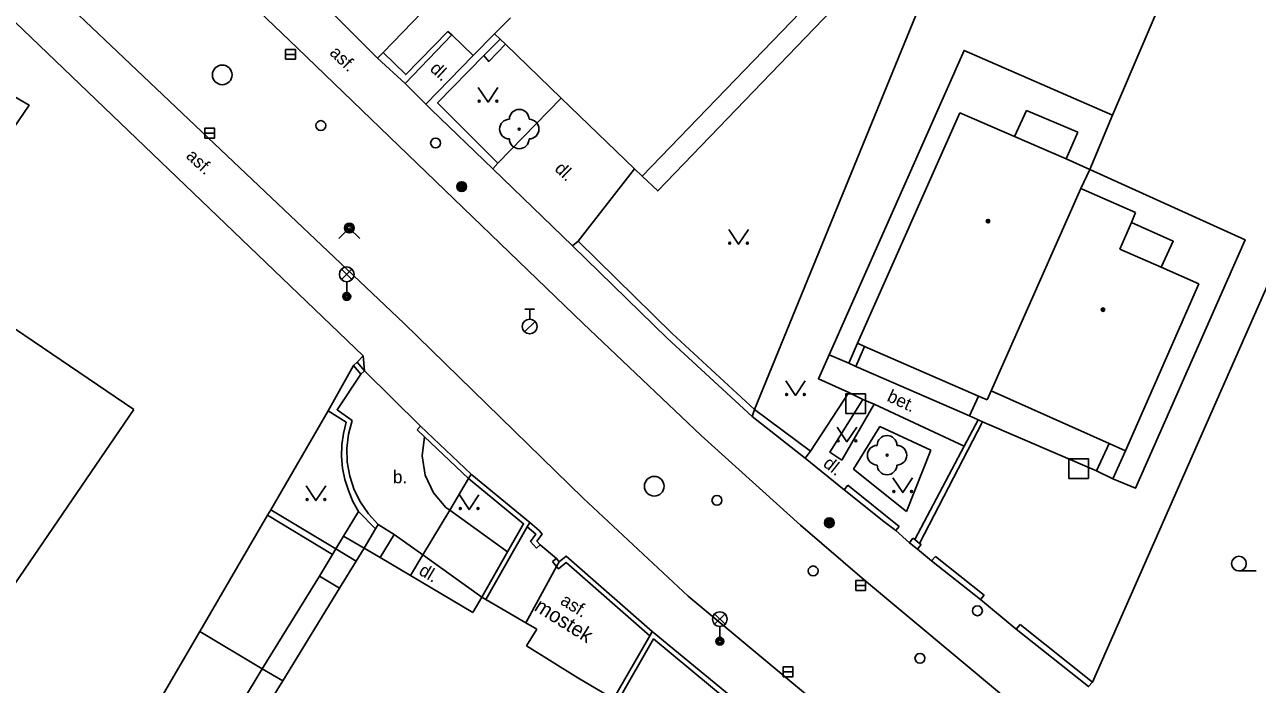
# Model space of a CAD drawing. Extents: x -600309 to -598967, y -1161267 to -1160292.
# Drawn here: x -600204.5 to -600141.8, y -1160491.6 to -1160458.1 of the extents above; entities that cross this region are included whole.
import ezdxf

# ---------------------------------------------------------------- set-up
doc = ezdxf.new("R2010")
doc.units = 0
for name, color, linetype in [('Level 10', 7, 'Continuous'), ('Level 11', 7, 'Continuous'), ('Level 22', 7, 'Continuous'), ('Level 25', 7, 'Continuous'), ('Level 26', 7, 'Continuous'), ('Level 27', 7, 'Continuous'), ('Level 28', 7, 'Continuous'), ('Level 31', 7, 'Continuous'), ('Level 33', 7, 'Continuous'), ('Level 36', 7, 'Continuous'), ('Level 39', 7, 'Continuous'), ('Level 40', 7, 'Continuous'), ('Level 41', 7, 'Continuous'), ('Level 5', 7, 'Continuous'), ('Level 7', 7, 'Continuous'), ('Level 8', 7, 'Continuous')]:
    doc.layers.add(name, color=color, linetype=linetype)

msp = doc.modelspace()

# ---------------------------------------------------------------- linework, layer by layer
at = {"layer": 'Level 10'}
for points in [[(-600130.99, -1160509.15), (-600139.44, -1160503.56), (-600147.26, -1160498.02), (-600154.8, -1160492.15), (-600161.77, -1160486.34), (-600165.04, -1160483.54), (-600170.09, -1160478.96), (-600176.09, -1160473.27), (-600190.6599, -1160459.23), (-600212.67, -1160438.18), (-600221.71, -1160429.76), (-600228.39, -1160423.74), (-600239.15, -1160414.63), (-600244.48, -1160410.12), (-600246.35, -1160408.54), (-600258.81, -1160398.4099), (-600274.98, -1160385.83), (-600282.26, -1160380.2)], [(-600116.15, -1160526.25), (-600126.1, -1160520.21), (-600138.76, -1160511.76), (-600151.84, -1160502.25), (-600159.7, -1160496.34), (-600170.75, -1160487.14), (-600176.1, -1160482.15), (-600185.2199, -1160473.25), (-600195.18, -1160463.81), (-600206.08, -1160453.49), (-600217.54, -1160442.6), (-600229.4099, -1160431.52), (-600247.87, -1160415.6599), (-600252.92, -1160411.68), (-600254.47, -1160410.46), (-600260.64, -1160405.59), (-600262.29, -1160404.29), (-600268.29, -1160399.56)]]:
    msp.add_lwpolyline(points, dxfattribs=at)
at = {"layer": 'Level 11'}
for points in [[(-600186.28, -1160459.48), (-600172.38, -1160445.08), (-600161.67, -1160455.4699), (-600172.3, -1160466.52), (-600173.1, -1160465.77)], [(-600182.79, -1160458.58), (-600182.99, -1160458.4099), (-600185.13, -1160460.6), (-600186.28, -1160459.48)], [(-600185.15, -1160461.05), (-600182.79, -1160458.58)], [(-600181.7, -1160459.63), (-600182.79, -1160458.58)], [(-600181.7, -1160459.63), (-600180.61, -1160458.52)], [(-600181.1599, -1160459.63), (-600180.33, -1160458.79)], [(-600186.57, -1160459.76), (-600186.28, -1160459.48)], [(-600180.05, -1160459.05), (-600180.9, -1160459.93), (-600181.1599, -1160459.63)], [(-600162.58, -1160475.28), (-600163.58, -1160474.86), (-600156.71, -1160459.37), (-600149.15, -1160462.67)], [(-600184.1, -1160462.11), (-600181.7, -1160459.63)], [(-600180.44, -1160465.1), (-600183.51, -1160462.04), (-600181.1599, -1160459.63)], [(-600205.35, -1160461.54), (-600204.3, -1160462.15), (-600205.1, -1160463.33)], [(-600177.21, -1160461.8), (-600180.44, -1160465.1)], [(-600154.14, -1160463.74), (-600151.51, -1160464.89)], [(-600180.44, -1160465.1), (-600180.69, -1160465.39)], [(-600173.49, -1160465.4), (-600176.35, -1160469.07)], [(-600149.13, -1160481.17), (-600147.98, -1160481.65), (-600142.4099, -1160469), (-600150.31, -1160465.42)], [(-600148.19, -1160468.12), (-600146.06, -1160469.08), (-600146.68, -1160470.4)], [(-600162.13, -1160474.26), (-600162.58, -1160475.28)], [(-600161.78, -1160474.44), (-600162.2199, -1160475.45)], [(-600187.3, -1160474.91), (-600187.23, -1160475.68)], [(-600163.58, -1160474.86), (-600164.12, -1160476.08), (-600162.58, -1160476.78), (-600161.87, -1160477.14), (-600161.28, -1160477.38), (-600156.71, -1160479.51)], [(-600162.2199, -1160475.45), (-600162.58, -1160475.28)], [(-600156.43, -1160477.9699), (-600162.2199, -1160475.45)], [(-600164.52, -1160479.77), (-600162.58, -1160476.78)], [(-600155.9699, -1160476.9699), (-600156.43, -1160477.9699)], [(-600162.94, -1160480.23), (-600163.54, -1160479.82), (-600161.87, -1160477.14)], [(-600162.94, -1160480.23), (-600161.28, -1160477.38)], [(-600192, -1160482.75), (-600189.07, -1160477.7199)], [(-600156, -1160478.17), (-600156.43, -1160477.9699)], [(-600156, -1160478.17), (-600155.77, -1160478.27), (-600149.9699, -1160480.76)], [(-600159.64, -1160482.83), (-600162.33, -1160480.68), (-600160.99, -1160478.51), (-600158.4, -1160479.71)], [(-600184.17, -1160479.04), (-600184.29, -1160480.01), (-600184.14, -1160480.99), (-600183.72, -1160481.88), (-600183.08, -1160482.63)], [(-600149.33, -1160479.37), (-600149.9699, -1160480.76)], [(-600159.64, -1160482.83), (-600158.4, -1160479.71)], [(-600148.5, -1160479.75), (-600149.13, -1160481.17)], [(-600149.9699, -1160480.76), (-600149.13, -1160481.17)], [(-600182.89, -1160482.77), (-600181.93, -1160481.16)], [(-600181.93, -1160481.16), (-600181.79, -1160480.94)], [(-600183.08, -1160482.63), (-600182.89, -1160482.77)], [(-600195.61, -1160488.95), (-600192.1599, -1160483.02)], [(-600192.1599, -1160483.02), (-600192, -1160482.75)], [(-600192.1599, -1160483.02), (-600188.85, -1160485.02)], [(-600188.68, -1160484.74), (-600192, -1160482.75)], [(-600187.53, -1160482.83), (-600188.29, -1160484.1)], [(-600184.26, -1160485.05), (-600182.89, -1160482.77)], [(-600182.89, -1160482.77), (-600179.95, -1160484.89)], [(-600186.6599, -1160483.7199), (-600187.24, -1160484.7)], [(-600185.71, -1160484.01), (-600186.53, -1160483.49)], [(-600160.19, -1160483.8), (-600160.01, -1160483.6)], [(-600188.29, -1160484.1), (-600188.68, -1160484.74)], [(-600187.24, -1160484.7), (-600188.29, -1160484.1)], [(-600185.71, -1160484.01), (-600186.43, -1160485.18)], [(-600184.26, -1160485.05), (-600185.71, -1160484.01)], [(-600188.85, -1160485.02), (-600189.52, -1160486.13)], [(-600188.68, -1160484.74), (-600188.85, -1160485.02)], [(-600188.68, -1160484.74), (-600187.65, -1160485.36)], [(-600184.89, -1160486.1), (-600184.26, -1160485.05)], [(-600181.25, -1160487.2), (-600184.26, -1160485.05)], [(-600177.45, -1160485.64), (-600179.02, -1160488.5)], [(-600177.32, -1160485.4), (-600177.45, -1160485.64)], [(-600189.52, -1160486.13), (-600192.43, -1160490.84)], [(-600188.5, -1160486.74), (-600189.52, -1160486.13)], [(-600198.86, -1160494.52), (-600195.61, -1160488.95)], [(-600195.61, -1160488.95), (-600192.43, -1160490.84)], [(-600192.43, -1160490.84), (-600194.59, -1160494.43)], [(-600192.43, -1160490.84), (-600191.39, -1160491.46)]]:
    msp.add_lwpolyline(points, dxfattribs=at)
at = {"layer": 'Level 22'}
for centre in [(-600179.35, -1160463.37), (-600160.63, -1160479.97)]:
    msp.add_circle(centre, 0.05, dxfattribs=at)
for centre, start, end in [((-600179.35, -1160462.87), 0, 180), ((-600179.85, -1160463.37), 90, 270), ((-600178.85, -1160463.37), 270, 90), ((-600179.35, -1160463.87), 180, 0), ((-600160.63, -1160479.47), 0, 180), ((-600161.13, -1160479.97), 90, 270), ((-600160.13, -1160479.97), 270, 90), ((-600160.63, -1160480.47), 180, 0)]:
    msp.add_arc(centre, 0.5, start, end, dxfattribs=at)
at = {"layer": 'Level 25'}
for centre, radius in [((-600182.28, -1160466.3), 0.25), ((-600182.28, -1160466.3), 0.2), ((-600182.28, -1160466.3), 0.15), ((-600182.28, -1160466.3), 0.1), ((-600182.28, -1160466.3), 0.05), ((-600163.57, -1160483.4099), 0.25), ((-600163.57, -1160483.4099), 0.2), ((-600163.57, -1160483.4099), 0.15), ((-600163.57, -1160483.4099), 0.1), ((-600163.57, -1160483.4099), 0.05)]:
    msp.add_circle(centre, radius, dxfattribs=at)
at = {"layer": 'Level 26'}
for points in [[(-600162.73, -1160477.85), (-600161.73, -1160477.85), (-600161.73, -1160476.85), (-600162.73, -1160476.85)], [(-600151.38, -1160481.15), (-600150.38, -1160481.15), (-600150.38, -1160480.15), (-600151.38, -1160480.15)]]:
    msp.add_lwpolyline(points, close=True, dxfattribs=at)
at = {"layer": 'Level 27'}
for p, q in [((-600191.24, -1160459.57), (-600190.74, -1160459.57)), ((-600195.36, -1160463.58), (-600194.86, -1160463.58)), ((-600162.2199, -1160486.6), (-600161.7199, -1160486.6)), ((-600165.92, -1160491), (-600165.42, -1160491))]:
    msp.add_line(p, q, dxfattribs=at)
for points in [[(-600191.24, -1160459.82), (-600190.74, -1160459.82), (-600190.74, -1160459.32), (-600191.24, -1160459.32)], [(-600195.36, -1160463.83), (-600194.86, -1160463.83), (-600194.86, -1160463.33), (-600195.36, -1160463.33)], [(-600162.2199, -1160486.85), (-600161.7199, -1160486.85), (-600161.7199, -1160486.35), (-600162.2199, -1160486.35)], [(-600165.92, -1160491.25), (-600165.42, -1160491.25), (-600165.42, -1160490.75), (-600165.92, -1160490.75)]]:
    msp.add_lwpolyline(points, close=True, dxfattribs=at)
for centre in [(-600194.4699, -1160460.61), (-600172.48, -1160481.55)]:
    msp.add_circle(centre, 0.5, dxfattribs=at)
at = {"layer": 'Level 28'}
for p, q in [((-600179.07, -1160472.545), (-600178.57, -1160472.545)), ((-600178.82, -1160473.045), (-600178.82, -1160472.545)), ((-600179.078, -1160473.692), (-600178.548, -1160473.162))]:
    msp.add_line(p, q, dxfattribs=at)
for centre, radius in [((-600189.45, -1160463.19), 0.25), ((-600178.82, -1160473.42), 0.375), ((-600169.29, -1160482.27), 0.25), ((-600164.39, -1160485.86), 0.25), ((-600158.96, -1160490.31), 0.25)]:
    msp.add_circle(centre, radius, dxfattribs=at)
at = {"layer": 'Level 31'}
msp.add_lwpolyline([(-600188.53, -1160468.9399), (-600188, -1160468.4099), (-600187.47, -1160468.9399)], dxfattribs=at)
for centre, radius in [((-600183.61, -1160464.08), 0.25), ((-600188, -1160468.4099), 0.25), ((-600188, -1160468.4099), 0.18), ((-600188, -1160468.4099), 0.11), ((-600156.03, -1160487.89), 0.25)]:
    msp.add_circle(centre, radius, dxfattribs=at)
at = {"layer": 'Level 33'}
for p, q in [((-600188.395, -1160471.03), (-600187.865, -1160470.5)), ((-600188.395, -1160470.5), (-600187.865, -1160471.03)), ((-600188.13, -1160471.14), (-600188.13, -1160471.89)), ((-600169.405, -1160488.58), (-600168.875, -1160488.05)), ((-600169.405, -1160488.05), (-600168.875, -1160488.58)), ((-600169.14, -1160488.69), (-600169.14, -1160489.44))]:
    msp.add_line(p, q, dxfattribs=at)
for centre, radius in [((-600188.13, -1160470.765), 0.375), ((-600188.13, -1160471.89), 0.2), ((-600188.13, -1160471.89), 0.1445), ((-600188.13, -1160471.89), 0.0876), ((-600169.14, -1160488.315), 0.375), ((-600169.14, -1160489.44), 0.2), ((-600169.14, -1160489.44), 0.1445), ((-600169.14, -1160489.44), 0.0876)]:
    msp.add_circle(centre, radius, dxfattribs=at)
at = {"layer": 'Level 36'}
msp.add_line((-600142.7199, -1160485.865), (-600141.8449, -1160485.865), dxfattribs=at)
for points in [[(-600181.44, -1160461.25), (-600180.94, -1160462), (-600180.44, -1160461.25)], [(-600168.69, -1160468.48), (-600168.19, -1160469.23), (-600167.69, -1160468.48)], [(-600165.79, -1160476.18), (-600165.29, -1160476.93), (-600164.79, -1160476.18)], [(-600163.17, -1160478.54), (-600162.67, -1160479.29), (-600162.17, -1160478.54)], [(-600160.33, -1160481.12), (-600159.83, -1160481.87), (-600159.33, -1160481.12)], [(-600190.2, -1160481.53), (-600189.7, -1160482.28), (-600189.2, -1160481.53)], [(-600182.4, -1160481.99), (-600181.9, -1160482.74), (-600181.4, -1160481.99)]]:
    msp.add_lwpolyline(points, dxfattribs=at)
for centre, radius in [((-600181.3902, -1160461.9498), 0.05), ((-600180.4908, -1160461.9498), 0.05), ((-600168.6402, -1160469.1798), 0.05), ((-600167.7408, -1160469.1798), 0.05), ((-600165.7402, -1160476.8798), 0.05), ((-600164.8408, -1160476.8798), 0.05), ((-600163.1202, -1160479.2398), 0.05), ((-600162.2208, -1160479.2398), 0.05), ((-600160.2802, -1160481.8198), 0.05), ((-600159.3808, -1160481.8198), 0.05), ((-600190.1502, -1160482.2298), 0.05), ((-600189.2508, -1160482.2298), 0.05), ((-600182.3502, -1160482.6898), 0.05), ((-600181.4508, -1160482.6898), 0.05), ((-600142.72, -1160485.4899), 0.375)]:
    msp.add_circle(centre, radius, dxfattribs=at)
at = {"layer": 'Level 39'}
for centre, radius in [((-600155.49, -1160468.06), 0.09), ((-600155.49, -1160468.06), 0.0398), ((-600149.64, -1160472.56), 0.09), ((-600149.64, -1160472.56), 0.0398)]:
    msp.add_circle(centre, radius, dxfattribs=at)
at = {"layer": 'Level 5'}
for points in [[(-600163.15, -1160455.45), (-600173.1, -1160465.77)], [(-600180.61, -1160458.52), (-600179.8, -1160457.7)], [(-600180.33, -1160458.79), (-600180.61, -1160458.52)], [(-600180.05, -1160459.05), (-600180.33, -1160458.79)], [(-600177.21, -1160461.8), (-600180.05, -1160459.05)], [(-600177.21, -1160461.8), (-600173.49, -1160465.4)], [(-600162.13, -1160474.26), (-600156.93, -1160462.55)], [(-600156.93, -1160462.55), (-600154.14, -1160463.74)], [(-600154.14, -1160463.74), (-600153.53, -1160462.43)], [(-600153.53, -1160462.43), (-600150.92, -1160463.52)], [(-600150.92, -1160463.52), (-600151.51, -1160464.89)], [(-600151.51, -1160464.89), (-600150.31, -1160465.42)], [(-600173.1, -1160465.77), (-600173.49, -1160465.4)], [(-600150.31, -1160465.42), (-600150.76, -1160466.39)], [(-600150.76, -1160466.39), (-600155.33, -1160476.69)], [(-600150.76, -1160466.39), (-600147.99, -1160467.62)], [(-600147.99, -1160467.62), (-600148.19, -1160468.12)], [(-600148.19, -1160468.12), (-600148.79, -1160469.48)], [(-600148.79, -1160469.48), (-600146.68, -1160470.4)], [(-600210.13, -1160470.07), (-600198.9699, -1160477.65)], [(-600146.68, -1160470.4), (-600144.76, -1160471.24)], [(-600144.76, -1160471.24), (-600148.5, -1160479.75)], [(-600161.78, -1160474.44), (-600162.13, -1160474.26)], [(-600155.9699, -1160476.9699), (-600161.78, -1160474.44)], [(-600155.54, -1160477.15), (-600155.9699, -1160476.9699)], [(-600155.33, -1160476.69), (-600155.54, -1160477.15)], [(-600149.33, -1160479.37), (-600155.33, -1160476.69)], [(-600198.9699, -1160477.65), (-600206.7199, -1160488.98)], [(-600148.5, -1160479.75), (-600149.33, -1160479.37)], [(-600187.24, -1160484.7), (-600187.65, -1160485.36), (-600188.5, -1160486.74)], [(-600187.24, -1160484.7), (-600186.43, -1160485.18)], [(-600186.43, -1160485.18), (-600184.89, -1160486.1), (-600181.7199, -1160487.98)], [(-600188.5, -1160486.74), (-600191.39, -1160491.46)], [(-600181.25, -1160487.2), (-600181.7199, -1160487.98)], [(-600181.25, -1160487.2), (-600181.05, -1160487.32), (-600179.02, -1160488.5), (-600178.46, -1160488.83)], [(-600178.46, -1160488.83), (-600178.99, -1160489.67)], [(-600178.99, -1160489.67), (-600176.37, -1160491.31)], [(-600191.39, -1160491.46), (-600193.6, -1160495.04)], [(-600176.37, -1160491.31), (-600174.55, -1160492.37), (-600174.34, -1160492.49), (-600174.29, -1160492.52)]]:
    msp.add_lwpolyline(points, dxfattribs=at)
at = {"layer": 'Level 7'}
for points in [[(-600149.15, -1160462.67), (-600127.7, -1160412.49)], [(-600167.37, -1160477.64), (-600149.31, -1160433.4699)], [(-600187.6, -1160475.24), (-600187.3, -1160474.91), (-600208.74, -1160454.35), (-600210.05, -1160453.1), (-600210.46, -1160453.51)], [(-600186.57, -1160459.76), (-600188.98, -1160457.36)], [(-600185.15, -1160461.05), (-600186.57, -1160459.76)], [(-600183.84, -1160462.37), (-600184.1, -1160462.11)], [(-600180.69, -1160465.39), (-600183.84, -1160462.37)], [(-600150.31, -1160465.42), (-600149.15, -1160462.67)], [(-600176.64, -1160469.32), (-600180.69, -1160465.39)], [(-600176.35, -1160469.07), (-600176.64, -1160469.32)], [(-600167.49, -1160478), (-600171.83, -1160474.01), (-600176.64, -1160469.32)], [(-600164.52, -1160479.77), (-600167.37, -1160477.64), (-600171.57, -1160473.77), (-600176.35, -1160469.07)], [(-600150.18, -1160491.52), (-600140.73, -1160470.09)], [(-600187.79, -1160475.4), (-600189.07, -1160477.7199)], [(-600187.79, -1160475.4), (-600187.6, -1160475.24), (-600187.23, -1160475.68), (-600187.42, -1160475.84)], [(-600187.79, -1160475.4), (-600187.42, -1160475.84)], [(-600187.86, -1160478.2), (-600188.62, -1160477.6599), (-600187.42, -1160475.84)], [(-600167.49, -1160478), (-600167.37, -1160477.64)], [(-600189.07, -1160477.7199), (-600188.1599, -1160478.29)], [(-600187.53, -1160482.83), (-600187.82, -1160482.32), (-600188.05, -1160481.77), (-600188.23, -1160481.21), (-600188.34, -1160480.63), (-600188.39, -1160480.04), (-600188.38, -1160479.45), (-600188.3, -1160478.86), (-600188.1599, -1160478.29)], [(-600187.86, -1160478.2), (-600188.05, -1160478.9), (-600188.13, -1160479.61), (-600188.11, -1160480.33), (-600187.98, -1160481.04), (-600187.76, -1160481.73), (-600187.43, -1160482.37), (-600187.02, -1160482.96), (-600186.53, -1160483.49)], [(-600164.52, -1160479.77), (-600164.8, -1160480.12), (-600167.49, -1160478)], [(-600156, -1160478.17), (-600156.71, -1160479.51), (-600159.22, -1160484.27)], [(-600155.77, -1160478.27), (-600158.98, -1160484.46)], [(-600184.55, -1160478.68), (-600184.38, -1160478.5), (-600181.79, -1160480.94), (-600181.76, -1160480.97), (-600178.81, -1160483.4)], [(-600184.55, -1160478.68), (-600184.17, -1160479.04), (-600181.93, -1160481.16), (-600179.13, -1160483.46), (-600179.95, -1160484.89), (-600181.25, -1160487.2)], [(-600160.19, -1160483.8), (-600160.79, -1160483.35), (-600162.82, -1160481.73), (-600162.63, -1160481.5)], [(-600160.01, -1160483.6), (-600162.63, -1160481.5)], [(-600187.53, -1160482.83), (-600186.6599, -1160483.7199)], [(-600186.53, -1160483.49), (-600186.6599, -1160483.7199)], [(-600178.81, -1160483.4), (-600178.94, -1160483.62), (-600181.05, -1160487.32)], [(-600178.94, -1160483.62), (-600178.51, -1160483.99), (-600178.77, -1160484.37), (-600178.48, -1160484.7)], [(-600178.81, -1160483.4), (-600178.34, -1160483.8), (-600178.19, -1160483.99), (-600178.45, -1160484.35), (-600178.29, -1160484.53), (-600178.48, -1160484.7)], [(-600158.9, -1160484.52), (-600159.08, -1160484.76), (-600159.49, -1160484.44), (-600159.31, -1160484.2)], [(-600158.9, -1160484.52), (-600158.98, -1160484.46), (-600159.22, -1160484.27), (-600159.31, -1160484.2)], [(-600177.65, -1160485.39), (-600177.46, -1160485.23), (-600177.32, -1160485.4), (-600176.96, -1160485.11), (-600172.58, -1160488.94)], [(-600155.69, -1160487.09), (-600155.88, -1160487.32), (-600158.36, -1160485.35), (-600158.17, -1160485.12)], [(-600155.69, -1160487.09), (-600158.17, -1160485.12)], [(-600177.65, -1160485.39), (-600177.45, -1160485.64)], [(-600177.45, -1160485.64), (-600177.36, -1160485.75), (-600176.97, -1160485.44), (-600172.71, -1160489.16)], [(-600174.55, -1160492.37), (-600172.71, -1160489.16), (-600172.58, -1160488.94), (-600168.57, -1160492.25), (-600168.29, -1160492.48), (-600166.3, -1160494.84), (-600162.16, -1160498.34), (-600158.62, -1160500.8), (-600158.76, -1160501.01)], [(-600150.18, -1160491.52), (-600150.37, -1160491.75), (-600154.05, -1160488.82), (-600153.86, -1160488.59)], [(-600150.18, -1160491.52), (-600153.86, -1160488.59)], [(-600174.34, -1160492.49), (-600172.51, -1160489.32), (-600168.71, -1160492.47), (-600168.47, -1160492.66), (-600168.41, -1160492.74), (-600166.48, -1160495.02), (-600162.31, -1160498.54), (-600159.21, -1160500.69), (-600158.76, -1160501.01)]]:
    msp.add_lwpolyline(points, dxfattribs=at)
at = {"layer": 'Level 8'}
for points in [[(-600185.15, -1160461.05), (-600184.1, -1160462.11)], [(-600184.38, -1160478.5), (-600187.23, -1160475.68)], [(-600164.8, -1160480.12), (-600162.82, -1160481.73)], [(-600160.19, -1160483.8), (-600159.49, -1160484.44)], [(-600177.46, -1160485.23), (-600178.29, -1160484.53)], [(-600159.08, -1160484.76), (-600158.36, -1160485.35)], [(-600155.88, -1160487.32), (-600154.05, -1160488.82)]]:
    msp.add_lwpolyline(points, dxfattribs=at)

# ---------------------------------------------------------------- texts
at = {"layer": 'Level 40'}
for s, height, rotation, p in [(' asf.', 0.65, 316.28, (-600189.2199, -1160459.37)), ('dl.', 0.64999, 317.197075, (-600183.94, -1160460.36)), (' asf.', 0.65, 317, (-600196.53, -1160464.63)), ('dl.', 0.65, 316, (-600177.59, -1160465.44)), ('bet.', 0.65, 335.099119, (-600160.68, -1160477.19)), ('dl.', 0.65, 321.366175, (-600163.93, -1160480.49)), ('dl.', 0.65, 329.281094, (-600184.51, -1160486.01)), ('asf.', 0.65, 327.955319, (-600177.31, -1160487.52))]:
    msp.add_text(s, height=height, rotation=rotation, dxfattribs=at).set_placement(p)
msp.add_text('b.', height=0.65, dxfattribs=at).set_placement((-600185.78, -1160481.4))
at = {"layer": 'Level 41'}
msp.add_text('mostek', height=0.75, rotation=327.955319, dxfattribs=at).set_placement((-600178.64, -1160487.84))

doc.saveas('drawing.dxf')
